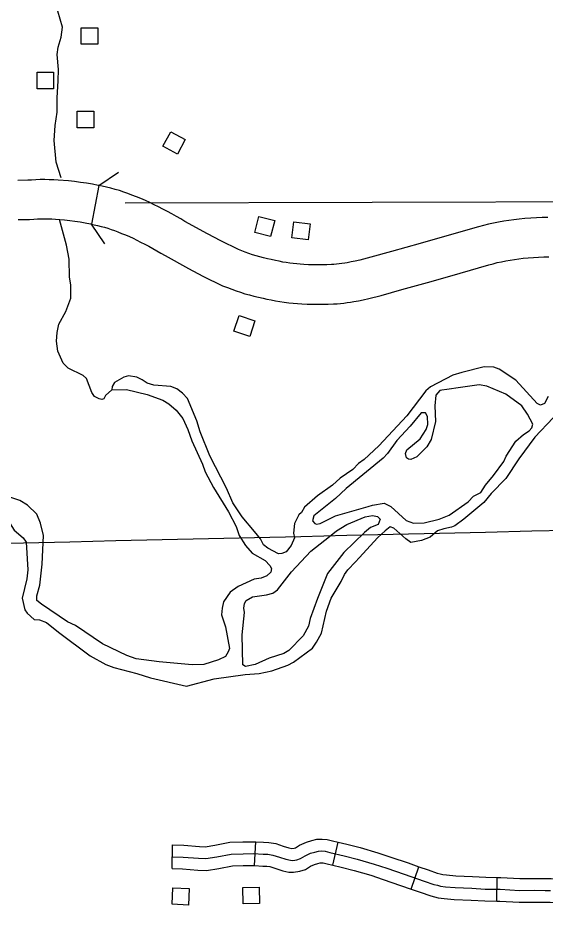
# Model space of a CAD drawing. Extents: x -19 to 366, y -4 to 359.
# Drawn here: x 131.746 to 132.38, y 199.204 to 200.288 of the extents above; entities that cross this region are included whole.
import ezdxf

# ---------------------------------------------------------------- set-up
doc = ezdxf.new("R2010")
doc.units = 0
for name, color, linetype in [('21', 7, 'Continuous'), ('R_Axis Annot', 7, 'Continuous'), ('R_Contour Annot', 7, 'Continuous'), ('R_ROW Annot', 7, 'Continuous'), ('R_Temp Easement', 7, 'Continuous'), ('R_Vert Alg', 7, 'Continuous'), ('Sheet Fence', 7, 'Continuous')]:
    doc.layers.add(name, color=color, linetype=linetype)

msp = doc.modelspace()

# ---------------------------------------------------------------- linework, layer by layer
at = {"layer": '21'}
for points in [[(131.8219, 200.2561), (131.8219, 200.2758), (131.8417, 200.2758), (131.8417, 200.2561)], [(131.7689, 200.2027), (131.7689, 200.2224), (131.7887, 200.2224), (131.7887, 200.2027)], [(131.8171, 200.1558), (131.8171, 200.1756), (131.8369, 200.1756), (131.8369, 200.1558)], [(131.9294, 200.151), (131.9467, 200.1416), (131.9373, 200.1242), (131.92, 200.1336)], [(132.0542, 200.0443), (132.0492, 200.0252), (132.0301, 200.0301), (132.035, 200.0492)], [(132.0967, 200.0406), (132.0944, 200.0211), (132.0747, 200.0234), (132.077, 200.0429)], [(132.0052, 199.9114), (132.0113, 199.9302), (132.0301, 199.9241), (132.0241, 199.9053)], [(131.9318, 199.2431), (131.9515, 199.2421), (131.9505, 199.2224), (131.9309, 199.2234)], [(132.036, 199.2242), (132.0163, 199.2238), (132.0159, 199.2435), (132.0356, 199.2439)]]:
    msp.add_lwpolyline(points, close=True, dxfattribs=at)
at = {"layer": 'R_Axis Annot'}
msp.add_lwpolyline([(131.8744, 200.0656), (132.4676, 200.0674)], dxfattribs=at)
at = {"layer": 'R_Contour Annot'}
msp.add_line((131.843, 200.0864), (131.834, 200.0399), dxfattribs=at)
for points in [[(131.843, 200.0864), (131.8421, 200.0866), (131.8352, 200.0879), (131.828, 200.0892), (131.8208, 200.0902), (131.8136, 200.0912), (131.8064, 200.0919), (131.7943, 200.0929), (131.7889, 200.0932), (131.7835, 200.0934), (131.7781, 200.0935), (131.7727, 200.0935), (131.7674, 200.0933), (131.762, 200.093), (131.7577, 200.0927), (131.7457, 200.0926)], [(132.0551, 199.9963), (132.0498, 199.9974), (132.0453, 199.9984), (132.0408, 199.9995), (132.0364, 200.0007), (132.0319, 200.0019), (132.0275, 200.0033), (132.0231, 200.0047), (132.0188, 200.0063), (132.0145, 200.0079), (132.0107, 200.0094), (131.9893, 200.0198), (131.9733, 200.0283), (131.9463, 200.0434), (131.9414, 200.0463), (131.9361, 200.0493), (131.9308, 200.0523), (131.9254, 200.0552), (131.92, 200.0581), (131.9146, 200.0608), (131.9094, 200.0634), (131.9042, 200.0659), (131.8989, 200.0683), (131.8935, 200.0707), (131.8881, 200.0729), (131.8827, 200.075), (131.8779, 200.0769), (131.8728, 200.0786), (131.8677, 200.0803), (131.8626, 200.0818), (131.8574, 200.0832), (131.8522, 200.0845), (131.847, 200.0856), (131.843, 200.0864)], [(131.834, 200.0399), (131.833, 200.0401), (131.8266, 200.0414), (131.8205, 200.0424), (131.8143, 200.0433), (131.8081, 200.0441), (131.8019, 200.0448), (131.7909, 200.0457), (131.7866, 200.0459), (131.7823, 200.0461), (131.778, 200.0461), (131.7737, 200.0461), (131.7694, 200.046), (131.7651, 200.0457), (131.7597, 200.0453), (131.746, 200.0452)], [(132.382, 200.0482), (132.3751, 200.048), (132.3682, 200.0476), (132.3614, 200.0472), (132.3545, 200.0467), (132.3475, 200.0461), (132.3413, 200.0453), (132.3351, 200.0445), (132.329, 200.0435), (132.3229, 200.0424), (132.3169, 200.0412), (132.3108, 200.0399), (132.3048, 200.0385), (132.2987, 200.0369), (132.2636, 200.0268), (132.2289, 200.0169), (132.1942, 200.0071), (132.1697, 200.0003), (132.1563, 199.9967), (132.1507, 199.9955), (132.1458, 199.9946), (132.1411, 199.9937), (132.1381, 199.9932), (132.1348, 199.9927), (132.1316, 199.9923), (132.1284, 199.992), (132.1251, 199.9917), (132.1221, 199.9915), (132.1167, 199.9913), (132.1113, 199.9912), (132.1057, 199.9911), (132.1011, 199.9912), (132.0947, 199.9913), (132.0892, 199.9916), (132.0848, 199.9918), (132.0806, 199.9922), (132.0764, 199.9926), (132.0721, 199.9931), (132.0679, 199.9938), (132.0637, 199.9945), (132.0596, 199.9954), (132.0551, 199.9963)], [(131.834, 200.0399), (131.8375, 200.0392), (131.8415, 200.0384), (131.8456, 200.0374), (131.8497, 200.0363), (131.8537, 200.0351), (131.8577, 200.0338), (131.8616, 200.0324), (131.8656, 200.0309), (131.8703, 200.029), (131.875, 200.0271), (131.8796, 200.0251), (131.8841, 200.023), (131.8886, 200.0208), (131.8932, 200.0185), (131.8982, 200.016), (131.9031, 200.0134), (131.908, 200.0108), (131.9128, 200.0081), (131.9176, 200.0053), (131.9227, 200.0023), (131.9506, 199.9867), (131.9679, 199.9776), (131.9916, 199.9661), (131.9973, 199.9638), (132.0025, 199.9618), (132.0078, 199.96), (132.0131, 199.9582), (132.0184, 199.9565), (132.0238, 199.955), (132.0292, 199.9536), (132.0346, 199.9523), (132.0401, 199.9511), (132.0448, 199.9501)], [(132.0448, 199.9501), (132.0498, 199.949), (132.055, 199.948), (132.0603, 199.9471), (132.0656, 199.9462), (132.0709, 199.9456), (132.0763, 199.945), (132.0816, 199.9446), (132.0868, 199.9443), (132.0931, 199.944), (132.1002, 199.9438), (132.1056, 199.9438), (132.1119, 199.9438), (132.1182, 199.944), (132.1247, 199.9442), (132.1289, 199.9445), (132.1329, 199.9449), (132.137, 199.9453), (132.141, 199.9458), (132.145, 199.9464), (132.1492, 199.947), (132.1548, 199.9481), (132.1602, 199.9492), (132.1672, 199.9507), (132.182, 199.9545), (132.2069, 199.9615), (132.2418, 199.9713), (132.2767, 199.9813), (132.3112, 199.9912), (132.3162, 199.9925), (132.3213, 199.9938), (132.3265, 199.9949), (132.3316, 199.9959), (132.3368, 199.9968), (132.342, 199.9976), (132.3472, 199.9984), (132.3524, 199.999), (132.3584, 199.9995), (132.3646, 200), (132.3708, 200.0004), (132.377, 200.0006), (132.3831, 200.0008)]]:
    msp.add_lwpolyline(points, dxfattribs=at)
at = {"layer": 'R_ROW Annot'}
for p, q in [((131.931, 199.2661), (131.9316, 199.2945)), ((132.0298, 199.2699), (132.0316, 199.2982)), ((132.1238, 199.2701), (132.1302, 199.2978)), ((132.218, 199.2415), (132.2273, 199.2683)), ((132.3208, 199.2272), (132.321, 199.2556))]:
    msp.add_line(p, q, dxfattribs=at)
for points in [[(131.9316, 199.2945), (131.9451, 199.2942), (131.9637, 199.2927), (131.9706, 199.2923), (131.9821, 199.2942), (132.0002, 199.2977), (132.0158, 199.2981), (132.0291, 199.2984), (132.0316, 199.2982)], [(132.0316, 199.2982), (132.0408, 199.2977), (132.0471, 199.2976), (132.0554, 199.2962), (132.0642, 199.2932), (132.0712, 199.291), (132.0748, 199.2902), (132.0748, 199.2902), (132.0774, 199.2906), (132.0789, 199.2911), (132.0838, 199.2942), (132.0923, 199.298), (132.0986, 199.2997), (132.1047, 199.3013), (132.1111, 199.3015), (132.117, 199.3009), (132.1235, 199.2993), (132.1302, 199.2978)], [(132.1302, 199.2978), (132.1408, 199.2954), (132.1567, 199.2913), (132.1779, 199.2852), (132.1934, 199.28), (132.2143, 199.2729), (132.2273, 199.2683)], [(131.9313, 199.2803), (131.9444, 199.28), (131.9627, 199.2785), (131.9714, 199.2781), (131.9846, 199.2802), (132.0017, 199.2835), (132.0161, 199.2839), (132.0288, 199.2841), (132.0403, 199.2834), (132.0459, 199.2834), (132.0519, 199.2824), (132.0598, 199.2797), (132.0675, 199.2773), (132.0729, 199.2761), (132.0757, 199.276), (132.0808, 199.2768), (132.0849, 199.2782), (132.0905, 199.2816), (132.0971, 199.2846), (132.1022, 199.286), (132.1068, 199.2872), (132.1106, 199.2873), (132.1146, 199.2869), (132.1202, 199.2855), (132.1374, 199.2815), (132.153, 199.2775), (132.1737, 199.2716), (132.1888, 199.2666), (132.2097, 199.2595), (132.2335, 199.2511), (132.2452, 199.2471), (132.2494, 199.2462), (132.2532, 199.2451), (132.259, 199.2444), (132.2706, 199.2434), (132.2908, 199.2426), (132.3068, 199.2415), (132.3249, 199.2414), (132.3478, 199.24), (132.3662, 199.2401), (132.3787, 199.24), (132.3852, 199.24)], [(132.0298, 199.2699), (132.0399, 199.2692), (132.0447, 199.2692), (132.0483, 199.2686), (132.0554, 199.2662), (132.0638, 199.2636), (132.0711, 199.2619), (132.0767, 199.2617), (132.0841, 199.263), (132.0909, 199.2652), (132.0972, 199.2691), (132.1019, 199.2712), (132.1059, 199.2723), (132.1088, 199.273), (132.1101, 199.2731), (132.1122, 199.2729), (132.1169, 199.2717), (132.1238, 199.2701)], [(131.931, 199.2661), (131.9436, 199.2658), (131.9618, 199.2643), (131.9722, 199.2638), (131.9871, 199.2662), (132.0033, 199.2693), (132.0164, 199.2697), (132.0285, 199.2699), (132.0298, 199.2699)], [(132.1238, 199.2701), (132.134, 199.2677), (132.1493, 199.2638), (132.1695, 199.2581), (132.1843, 199.2531), (132.205, 199.246), (132.218, 199.2415)], [(132.2273, 199.2683), (132.2382, 199.2645), (132.249, 199.2608), (132.2529, 199.26), (132.256, 199.259), (132.2604, 199.2586), (132.2715, 199.2576), (132.2915, 199.2568), (132.3074, 199.2557), (132.321, 199.2556)], [(132.321, 199.2556), (132.3254, 199.2556), (132.3482, 199.2542), (132.3662, 199.2543), (132.3788, 199.2542), (132.3858, 199.2542), (132.3958, 199.2534), (132.4027, 199.2531), (132.4081, 199.2533), (132.4161, 199.2539), (132.4179, 199.2543)], [(132.218, 199.2415), (132.2289, 199.2377), (132.2414, 199.2334), (132.2458, 199.2324), (132.2504, 199.2311), (132.2576, 199.2303), (132.2697, 199.2292), (132.29, 199.2284), (132.3063, 199.2273), (132.3208, 199.2272)], [(132.3208, 199.2272), (132.3245, 199.2272), (132.3474, 199.2258), (132.3662, 199.2259), (132.3786, 199.2258), (132.3847, 199.2258), (132.394, 199.2251), (132.4025, 199.2247), (132.4097, 199.2249), (132.4201, 199.2257), (132.4236, 199.2264)]]:
    msp.add_lwpolyline(points, dxfattribs=at)
at = {"layer": 'R_Temp Easement'}
for points in [[(131.7942, 200.2121), (131.7944, 200.2258), (131.793, 200.2436), (131.7943, 200.2524), (131.7979, 200.2645), (131.7993, 200.2767), (131.7937, 200.2956)], [(131.7979, 200.0955), (131.7917, 200.1146), (131.7894, 200.1404), (131.7904, 200.1583), (131.7929, 200.1745), (131.7928, 200.1919), (131.7942, 200.2121)], [(131.8078, 199.9764), (131.8075, 199.9979), (131.8043, 200.0148), (131.7958, 200.0456)], [(131.8587, 199.841), (131.8508, 199.8344), (131.849, 199.8302), (131.8467, 199.8294), (131.8433, 199.8301), (131.8376, 199.8331), (131.8345, 199.838), (131.8282, 199.8546), (131.8243, 199.8583), (131.806, 199.8672), (131.8003, 199.8732), (131.7936, 199.8875), (131.7923, 199.8996), (131.7929, 199.9098), (131.795, 199.9201), (131.8035, 199.935), (131.8093, 199.9511), (131.8094, 199.967), (131.8078, 199.9764)], [(132.3823, 199.8332), (132.3779, 199.8247), (132.373, 199.8228), (132.3692, 199.8246), (132.3565, 199.8385), (132.3434, 199.8527), (132.3235, 199.8657), (132.317, 199.8683), (132.3057, 199.8685), (132.2789, 199.862), (132.268, 199.8585), (132.2413, 199.8448), (132.2357, 199.8398), (132.2127, 199.8099), (132.1792, 199.7738), (132.1616, 199.7576), (132.1549, 199.7526), (132.1478, 199.7456), (132.1328, 199.7348), (132.1235, 199.7267), (132.1055, 199.7139), (132.0898, 199.7001), (132.0861, 199.6939), (132.0831, 199.6909), (132.078, 199.6805), (132.0767, 199.6691)], [(132.0297, 199.6711), (132.0151, 199.6884), (132.0038, 199.7053), (131.9964, 199.723), (131.9761, 199.7618), (131.9647, 199.7905), (131.9607, 199.8037), (131.9493, 199.8305), (131.9435, 199.8372), (131.9366, 199.8421), (131.9294, 199.845), (131.9089, 199.8466), (131.9009, 199.8491), (131.8952, 199.8532), (131.8887, 199.8562), (131.8785, 199.8579), (131.8728, 199.8563), (131.8619, 199.8497), (131.859, 199.8451), (131.8587, 199.841), (131.8761, 199.8416), (131.9011, 199.8355), (131.9198, 199.8285), (131.9271, 199.8241), (131.9359, 199.8166), (131.944, 199.8065), (131.9499, 199.7933), (131.9546, 199.7797), (131.9675, 199.7518), (131.9707, 199.7428), (131.9808, 199.7239), (131.9987, 199.6946), (132.008, 199.6769), (132.0116, 199.666)], [(132.329, 199.755), (132.3319, 199.7615), (132.3437, 199.7795), (132.3527, 199.7876), (132.3594, 199.7919), (132.3628, 199.7953), (132.3639, 199.7999), (132.3576, 199.8119), (132.3507, 199.8217), (132.3315, 199.8359), (132.3087, 199.8454), (132.2996, 199.8472), (132.2773, 199.8438), (132.2607, 199.8413), (132.2546, 199.8408), (132.2523, 199.8404), (132.2475, 199.8347), (132.2462, 199.8218), (132.2472, 199.8032), (132.2419, 199.7815), (132.2367, 199.7727), (132.2248, 199.7608), (132.2176, 199.7576), (132.2146, 199.758), (132.2123, 199.7594), (132.2111, 199.7647), (132.2129, 199.7689), (132.2286, 199.7824), (132.236, 199.7935), (132.2378, 199.7993), (132.2377, 199.8091), (132.235, 199.8136), (132.23, 199.8136), (132.2167, 199.7974), (132.2006, 199.7801), (132.1895, 199.7648), (132.1843, 199.759), (132.1398, 199.7224), (132.1271, 199.7104), (132.101, 199.6896), (132.0995, 199.6839), (132.1022, 199.6805), (132.1041, 199.6798), (132.1087, 199.6806), (132.1271, 199.6896), (132.1663, 199.7011)], [(132.4125, 199.8362), (132.3884, 199.8074), (132.3664, 199.7844), (132.3471, 199.7583), (132.3316, 199.7346), (132.314, 199.7165), (132.3051, 199.7057), (132.2812, 199.6857), (132.2703, 199.6779), (132.2662, 199.676), (132.2571, 199.6743), (132.2496, 199.6716)], [(131.6489, 199.7735), (131.6619, 199.7589), (131.6813, 199.7311), (131.6967, 199.7124), (131.7044, 199.7056), (131.7132, 199.7008), (131.7261, 199.6957), (131.7307, 199.6924), (131.7346, 199.6833), (131.7412, 199.6724), (131.752, 199.6634), (131.7558, 199.6582)], [(132.3071, 199.7266), (132.3167, 199.7381), (132.329, 199.755)], [(132.1663, 199.7011), (132.1715, 199.7027), (132.1855, 199.7048), (132.1935, 199.7008), (132.2119, 199.6843), (132.2207, 199.681), (132.2336, 199.6812), (132.2517, 199.6856), (132.2637, 199.6907), (132.2862, 199.7066), (132.2929, 199.7132), (132.3015, 199.7178), (132.3071, 199.7266)], [(131.7765, 199.6661), (131.7729, 199.6808), (131.7686, 199.6917), (131.7574, 199.7026), (131.7483, 199.7082), (131.7228, 199.7165)], [(132.1281, 199.6718), (132.1405, 199.6795), (132.1627, 199.6886), (132.1714, 199.6902), (132.1774, 199.6891), (132.1809, 199.6858), (132.1783, 199.6793), (132.1693, 199.6758), (132.1618, 199.6696)], [(132.2496, 199.6716), (132.2407, 199.6642), (132.2305, 199.6603), (132.2177, 199.6578), (132.2116, 199.6622), (132.197, 199.6749), (132.1928, 199.6767), (132.1869, 199.6717), (132.1779, 199.6636), (132.1556, 199.6393), (132.1512, 199.6347)], [(132.0116, 199.666), (132.0189, 199.6541), (132.027, 199.6451), (132.0427, 199.6363), (132.0484, 199.63), (132.0504, 199.6266), (132.0493, 199.622), (132.0448, 199.6178), (132.0377, 199.615), (132.0294, 199.6137), (132.0103, 199.605), (132.0006, 199.5981), (131.9928, 199.5866), (131.991, 199.5789), (131.9904, 199.571), (131.9952, 199.5563), (131.9997, 199.5305), (131.9983, 199.5263), (131.995, 199.521), (131.9867, 199.5167), (131.9691, 199.5111), (131.9551, 199.5108), (131.9153, 199.5144), (131.8877, 199.5181), (131.8767, 199.5221), (131.8473, 199.536), (131.8148, 199.5582), (131.8053, 199.5626), (131.774, 199.5837), (131.7686, 199.5882), (131.7685, 199.5938), (131.7721, 199.6064), (131.7751, 199.6319), (131.7765, 199.6661)], [(132.1618, 199.6696), (132.137, 199.6458), (132.1174, 199.6205), (132.1054, 199.5903), (132.0967, 199.5663), (132.0946, 199.5571), (132.0883, 199.5457), (132.0709, 199.5279), (132.0652, 199.5244), (132.0476, 199.5188), (132.0307, 199.5113), (132.019, 199.5089), (132.0159, 199.5107), (132.015, 199.5467), (132.018, 199.5737), (132.0171, 199.579), (132.0178, 199.5843), (132.02, 199.5881), (132.0275, 199.5924), (132.0444, 199.595), (132.052, 199.597), (132.0576, 199.6009), (132.0743, 199.6224), (132.0973, 199.6474), (132.1199, 199.6648), (132.1281, 199.6718)], [(132.0767, 199.6691), (132.0778, 199.6634), (132.0737, 199.6543), (132.0678, 199.6466), (132.0626, 199.6446), (132.0588, 199.6442), (132.0458, 199.6511), (132.0405, 199.6549), (132.0369, 199.662), (132.0297, 199.6711)], [(131.7558, 199.6582), (131.7578, 199.6248), (131.7565, 199.6141), (131.7508, 199.5909), (131.7541, 199.5769), (131.7571, 199.5728), (131.7652, 199.5653), (131.7716, 199.5647), (131.78, 199.5618), (131.7946, 199.5499), (131.8324, 199.5217), (131.8515, 199.5114), (131.861, 199.5078), (131.8887, 199.5006), (131.9051, 199.4952), (131.9483, 199.4853), (131.9814, 199.4942), (132.0188, 199.4994), (132.0354, 199.5004), (132.0508, 199.5037), (132.07, 199.5105), (132.0767, 199.514), (132.0995, 199.5307), (132.1043, 199.538), (132.1102, 199.5487), (132.1162, 199.5753), (132.122, 199.591), (132.1338, 199.6109), (132.1378, 199.6193), (132.1419, 199.6251), (132.1512, 199.6347)]]:
    msp.add_lwpolyline(points, dxfattribs=at)
at = {"layer": 'R_Vert Alg'}
for points in [[(131.843, 200.0864), (131.8666, 200.1023)], [(131.85, 200.0164), (131.834, 200.0399)]]:
    msp.add_lwpolyline(points, dxfattribs=at)
at = {"layer": 'Sheet Fence'}
for points in [[(139.4406, 1.5315), (139.2511, 10.1473), (139.0608, 18.7633), (138.8699, 27.3793), (138.6784, 35.9956), (138.4861, 44.6119), (138.2932, 53.2285), (138.0997, 61.8451), (137.9055, 70.4619), (137.7106, 79.0789), (137.5151, 87.6959), (137.319, 96.3132), (137.1221, 104.9306), (136.9247, 113.5481), (136.7265, 122.1658), (136.5278, 130.7836), (136.3283, 139.4016), (136.1282, 148.0197), (135.9275, 156.6379), (135.7261, 165.2564), (135.5241, 173.8749), (135.3214, 182.4936), (135.1181, 191.1125), (134.9141, 199.7315), (134.7095, 208.3506), (134.5043, 216.9699), (134.2984, 225.5894), (134.0919, 234.209), (133.8847, 242.8288), (133.6769, 251.4487), (133.4685, 260.0687), (133.2594, 268.6889), (133.0497, 277.3093), (132.8393, 285.9298), (132.6283, 294.5504), (132.4167, 303.1713), (132.2044, 311.7922), (131.9916, 320.4133), (131.778, 329.0346), (131.5639, 337.656), (131.3491, 346.2776)], [(132.1027, 1.3746), (131.9232, 9.99), (131.7429, 18.6056), (131.5621, 27.2214), (131.3806, 35.8373), (131.1985, 44.4533), (131.0158, 53.0695), (130.8324, 61.6859), (130.6485, 70.3024), (130.4639, 78.919), (130.2786, 87.5358), (130.0928, 96.1527), (129.9063, 104.7698), (129.7193, 113.387), (129.5316, 122.0044), (129.3433, 130.6219), (129.1543, 139.2396), (128.9648, 147.8575), (128.7746, 156.4754), (128.5838, 165.0936), (128.3925, 173.7119), (128.2005, 182.3303), (128.0078, 190.9489), (127.8146, 199.5676), (127.6208, 208.1865), (127.4264, 216.8056), (127.2313, 225.4247), (127.0357, 234.0441), (126.8394, 242.6636), (126.6425, 251.2833), (126.4451, 259.9031), (126.247, 268.523), (126.0483, 277.1431), (125.849, 285.7634), (125.6492, 294.3838), (125.4487, 303.0044), (125.2476, 311.6252), (125.0459, 320.2461), (124.8437, 328.8671), (124.6408, 337.4883), (124.4373, 346.1097)], [(0, 198.1326), (7.1014, 198.137), (14.2028, 198.1503), (21.3042, 198.1724), (28.4055, 198.2034), (35.5068, 198.2433), (42.6081, 198.292), (49.7092, 198.3496), (56.8103, 198.4161), (63.9113, 198.4913), (71.0123, 198.5755), (78.1131, 198.6685), (85.2137, 198.7704), (92.3143, 198.8811), (99.4147, 199.0007), (106.5149, 199.1291), (113.615, 199.2664), (120.7149, 199.4126), (127.8146, 199.5676), (134.9141, 199.7315), (142.0135, 199.9042), (149.1125, 200.0858), (156.2114, 200.2762), (163.31, 200.4755), (170.4084, 200.6837), (177.5065, 200.9007), (184.6043, 201.1265), (191.7018, 201.3612), (198.799, 201.6048), (205.896, 201.8572), (212.9926, 202.1185), (220.0888, 202.3886), (227.1848, 202.6676), (234.2803, 202.9554), (241.3755, 203.2521), (248.4704, 203.5576), (255.5648, 203.872), (262.6589, 204.1952), (269.7525, 204.5273), (276.8457, 204.8682), (283.9385, 205.218), (291.0309, 205.5766), (298.1228, 205.9441), (305.2142, 206.3204), (312.3051, 206.7056), (319.3956, 207.0996), (326.4856, 207.5024), (333.5751, 207.9141), (340.664, 208.3347)], [(0, 189.5162), (7.1121, 189.5206), (14.2243, 189.5339), (21.3364, 189.556), (28.4484, 189.5869), (35.5605, 189.6267), (42.6725, 189.6754), (49.7844, 189.7329), (56.8962, 189.7992), (64.0079, 189.8744), (71.1196, 189.9584), (78.2311, 190.0512), (85.3425, 190.1529), (92.4538, 190.2635), (99.5649, 190.3829), (106.6759, 190.5111), (113.7867, 190.6482), (120.8974, 190.7941), (128.0078, 190.9489), (135.1181, 191.1125), (142.2282, 191.2849), (149.338, 191.4662), (156.4476, 191.6563), (163.5569, 191.8553), (170.666, 192.0631), (177.7749, 192.2798), (184.8835, 192.5053), (191.9917, 192.7396), (199.0997, 192.9828), (206.2074, 193.2348), (213.3147, 193.4956), (220.4218, 193.7653), (227.5285, 194.0438), (234.6348, 194.3312), (241.7408, 194.6274), (248.8464, 194.9324), (255.9516, 195.2463), (263.0564, 195.569), (270.1608, 195.9005), (277.2648, 196.2409), (284.3683, 196.5901), (291.4715, 196.9481), (298.5741, 197.315), (305.6763, 197.6907), (312.7781, 198.0753), (319.8793, 198.4686), (326.9801, 198.8708), (334.0804, 199.2818), (341.1801, 199.7017)]]:
    msp.add_spline(points, degree=3, dxfattribs=at)

doc.saveas('drawing.dxf')
